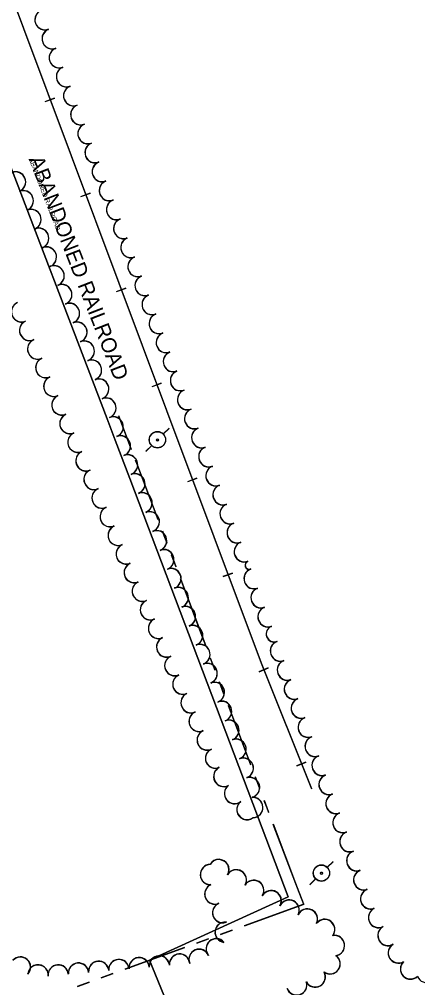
# Model space of a CAD drawing. Extents: x -25029 to 2274964, y -81170 to 687028.
# Drawn here: x 389 to 781, y -67119 to -66164 of the extents above; entities that cross this region are included whole.
import ezdxf

# ---------------------------------------------------------------- set-up
doc = ezdxf.new("R2010")
doc.units = 0
for name, color, linetype in [('DIVISIONS', 7, 'Continuous'), ('DV_X_Corp_Line', 7, 'Continuous'), ('RR', 7, 'Continuous'), ('TRANSPWRLN', 7, 'Continuous'), ('TREES', 7, 'Continuous')]:
    doc.layers.add(name, color=color, linetype=linetype)

msp = doc.modelspace()

# ---------------------------------------------------------------- linework, layer by layer
at = {"layer": 'DIVISIONS'}
for p, q in [((499.42, -66588.4), (486.78, -66555.19)), ((499.44, -66588.12), (486.8, -66554.92)), ((534.47, -66680.78), (530.05, -66669.09)), ((534.51, -66680.5), (530.08, -66668.81)), ((543.31, -66704.17), (538.89, -66692.47)), ((543.35, -66703.89), (538.93, -66692.19)), ((572.88, -66782.22), (569.81, -66774.07)), ((572.83, -66782.51), (569.76, -66774.35)), ((581.64, -66805.91), (577.23, -66794.21)), ((581.69, -66805.62), (577.28, -66793.92)), ((590.45, -66829.3), (586.04, -66817.61)), ((590.5, -66829.01), (586.09, -66817.32)), ((625.75, -66922.86), (621.34, -66911.17)), ((625.82, -66922.57), (621.4, -66910.88)), ((661.17, -67016.38), (639.02, -66957.94)), ((661.25, -67016.08), (639.09, -66957.65)), ((669.01, -67036.86), (610.26, -67058.19)), ((669.09, -67036.56), (610.34, -67057.9)), ((598.51, -67062.45), (586.76, -67066.72)), ((598.59, -67062.16), (586.84, -67066.43)), ((551.51, -67079.52), (492.76, -67100.84)), ((551.59, -67079.24), (492.85, -67100.56)), ((575.01, -67070.98), (563.26, -67075.25)), ((575.09, -67070.69), (563.34, -67074.97)), ((481.02, -67105.11), (469.27, -67109.37)), ((481.11, -67104.84), (469.36, -67109.1)), ((457.52, -67113.64), (445.77, -67117.91)), ((457.61, -67113.37), (445.86, -67117.64))]:
    msp.add_line(p, q, dxfattribs=at)
for points in [[(525.63, -66657.4), (504.64, -66602.11), (503.45, -66598.97)], [(525.66, -66657.12), (504.67, -66601.83), (503.48, -66598.69)], [(569.76, -66774.35), (548.13, -66716.91), (547.73, -66715.86)], [(569.81, -66774.07), (548.17, -66716.63), (547.77, -66715.58)], [(616.98, -66899.19), (604.7, -66866.69), (594.91, -66840.71)], [(616.92, -66899.48), (604.64, -66866.98), (594.85, -66841)], [(634.59, -66946.25), (632.87, -66941.7), (630.17, -66934.56)], [(634.66, -66945.96), (632.94, -66941.41), (630.24, -66934.27)], [(669.01, -67036.86), (662.77, -67020.59), (661.17, -67016.38)], [(669.09, -67036.56), (662.85, -67020.29), (661.25, -67016.08)]]:
    msp.add_lwpolyline(points, dxfattribs=at)
at = {"layer": 'DV_X_Corp_Line'}
for p, q in [((475.24, -66558.08), (352.92, -66237.92)), ((475.24, -66558.08), (352.92, -66237.92)), ((352.92, -66237.92), (475.24, -66558.08)), ((352.92, -66237.92), (475.24, -66558.08)), ((483.18, -66578.86), (475.24, -66558.08)), ((483.18, -66578.86), (475.24, -66558.08)), ((475.24, -66558.08), (483.18, -66578.86)), ((475.24, -66558.08), (483.18, -66578.86)), ((497.66, -66616.76), (483.18, -66578.86)), ((497.66, -66616.76), (483.18, -66578.86)), ((483.18, -66578.86), (497.66, -66616.76)), ((483.18, -66578.86), (497.66, -66616.76)), ((650.16, -67019.7), (497.66, -66616.76)), ((650.16, -67019.7), (497.66, -66616.76)), ((497.66, -66616.76), (650.16, -67019.7)), ((497.66, -66616.76), (650.16, -67019.7)), ((653.73, -67029.12), (650.16, -67019.7)), ((653.73, -67029.12), (650.16, -67019.7)), ((650.16, -67019.7), (653.73, -67029.12)), ((650.16, -67019.7), (653.73, -67029.12)), ((526.18, -67087.41), (653.73, -67029.12)), ((526.18, -67087.41), (653.73, -67029.12)), ((653.73, -67029.12), (526.18, -67087.41)), ((653.73, -67029.12), (526.18, -67087.41)), ((516.99, -67091.6), (526.18, -67087.41)), ((516.99, -67091.6), (526.18, -67087.41)), ((526.18, -67087.41), (516.99, -67091.6)), ((526.18, -67087.41), (516.99, -67091.6)), ((604, -67303.18), (516.99, -67091.6)), ((604, -67303.18), (516.99, -67091.6)), ((516.99, -67091.6), (604, -67303.18)), ((516.99, -67091.6), (604, -67303.18))]:
    msp.add_line(p, q, dxfattribs=at)
at = {"layer": 'RR'}
for p, q in [((414.45, -66244.99), (423.81, -66241.48)), ((414.47, -66245.26), (423.83, -66241.75)), ((449.52, -66338.64), (458.89, -66335.13)), ((449.53, -66338.91), (458.9, -66335.4)), ((484.6, -66432.56), (493.96, -66429.05)), ((484.61, -66432.29), (493.96, -66428.77)), ((519.67, -66526.21), (529.03, -66522.7)), ((519.69, -66525.93), (529.05, -66522.42)), ((554.72, -66619.87), (564.08, -66616.36)), ((554.75, -66619.59), (564.11, -66616.08)), ((589.76, -66713.52), (599.13, -66710.02)), ((589.8, -66713.23), (599.17, -66709.73)), ((624.99, -66807.23), (634.28, -66803.52)), ((625.04, -66806.94), (634.33, -66803.23)), ((662.1, -66900.09), (671.38, -66896.38)), ((662.16, -66899.79), (671.44, -66896.08))]:
    msp.add_line(p, q, dxfattribs=at)
for points in [[(258.02, -65823.08), (345.59, -66046.92), (533.83, -66549.43), (627.02, -66798.41), (676.61, -66922.45)], [(258.09, -65823.33), (345.63, -66047.18), (533.81, -66549.71), (626.97, -66798.7), (676.54, -66922.75)]]:
    msp.add_lwpolyline(points, dxfattribs=at)
at = {"layer": 'TRANSPWRLN'}
for p, q in [((530.58, -66573.17), (536.38, -66567.37)), ((530.6, -66572.89), (536.4, -66567.09)), ((513.58, -66590.17), (519.38, -66584.37)), ((513.6, -66589.89), (519.4, -66584.09)), ((692.08, -67000.38), (697.88, -66994.58)), ((692.15, -67000.08), (697.95, -66994.28)), ((675.08, -67017.38), (680.88, -67011.58)), ((675.16, -67017.08), (680.96, -67011.28))]:
    msp.add_line(p, q, dxfattribs=at)
for centre, radius in [((524.92, -66578.72), 8.01), ((524.95, -66578.43), 8.01), ((524.92, -66578.83), 1), ((524.95, -66578.55), 1), ((686.42, -67005.93), 8.01), ((686.5, -67005.62), 8.01), ((686.42, -67006.04), 1), ((686.5, -67005.74), 1)]:
    msp.add_circle(centre, radius, dxfattribs=at)
at = {"layer": 'TREES'}
for centre, radius, start, end in [((414.16, -66164.38), 10, 110.63934, 290.63934), ((414.19, -66164.65), 10, 110.63234, 290.63234), ((421.21, -66183.1), 10, 110.63934, 290.63934), ((421.23, -66183.37), 10, 110.63234, 290.63234), ((428.26, -66201.82), 10, 110.63934, 290.63934), ((428.28, -66202.09), 10, 110.63234, 290.63234), ((435.31, -66220.53), 10, 110.63934, 290.63934), ((435.33, -66220.8), 10, 110.63234, 290.63234), ((442.36, -66239.25), 10, 110.63934, 290.63934), ((442.38, -66239.52), 10, 110.63234, 290.63234), ((449.41, -66257.96), 10, 110.63934, 290.63934), ((449.42, -66258.24), 10, 110.63234, 290.63234), ((456.46, -66276.68), 10, 110.63934, 290.63934), ((456.47, -66276.96), 10, 110.63234, 290.63234), ((463.51, -66295.4), 10, 110.63934, 290.63934), ((463.52, -66295.67), 10, 110.63234, 290.63234), ((470.56, -66314.11), 10, 110.63934, 290.63934), ((470.57, -66314.39), 10, 110.63234, 290.63234), ((385.14, -66324.31), 10, 292.29684, 112.29684), ((385.14, -66324.58), 10, 292.28984, 112.28984), ((477.61, -66332.83), 10, 110.63934, 290.63934), ((477.61, -66333.11), 10, 110.63234, 290.63234), ((392.73, -66342.81), 10, 292.29684, 112.29684), ((392.73, -66343.08), 10, 292.28984, 112.28984), ((484.66, -66351.55), 10, 110.63934, 290.63934), ((484.66, -66351.83), 10, 110.63234, 290.63234), ((400.32, -66361.32), 10, 292.29684, 112.29684), ((400.32, -66361.59), 10, 292.28984, 112.28984), ((491.71, -66370.26), 10, 110.63934, 290.63934), ((491.71, -66370.54), 10, 110.63234, 290.63234), ((407.91, -66379.82), 10, 292.29684, 112.29684), ((407.9, -66380.09), 10, 292.28984, 112.28984), ((498.74, -66389.26), 10, 110.54844, 290.54844), ((498.75, -66388.98), 10, 110.55544, 290.55544), ((415.49, -66398.6), 10, 292.28984, 112.28984), ((415.49, -66398.33), 10, 292.29684, 112.29684), ((505.74, -66408), 10, 110.42196, 290.42196), ((505.75, -66407.72), 10, 110.42896, 290.42896), ((423.07, -66417.1), 10, 292.28984, 112.28984), ((423.08, -66416.83), 10, 292.29684, 112.29684), ((512.72, -66426.74), 10, 110.42196, 290.42196), ((512.73, -66426.46), 10, 110.42896, 290.42896), ((430.66, -66435.61), 10, 292.28984, 112.28984), ((430.67, -66435.34), 10, 292.29684, 112.29684), ((519.7, -66445.49), 10, 110.42196, 290.42196), ((519.71, -66445.2), 10, 110.42896, 290.42896), ((391.1, -66452.61), 10, 113.34328, 293.34328), ((391.12, -66452.34), 10, 113.35028, 293.35028), ((438.25, -66454.11), 10, 292.28984, 112.28984), ((438.26, -66453.84), 10, 292.29684, 112.29684), ((526.68, -66464.23), 10, 110.42196, 290.42196), ((526.69, -66463.94), 10, 110.42896, 290.42896), ((399.03, -66470.97), 10, 113.34327, 293.34327), ((399.04, -66470.7), 10, 113.35027, 293.35027), ((445.64, -66472.7), 10, 291.12704, 111.12704), ((445.66, -66472.42), 10, 291.13404, 111.13404), ((533.66, -66482.97), 10, 110.42196, 290.42196), ((533.67, -66482.69), 10, 110.42896, 290.42896), ((406.95, -66489.33), 10, 113.34328, 293.34328), ((406.97, -66489.06), 10, 113.35028, 293.35028), ((452.81, -66491.37), 10, 290.85113, 110.85113), ((452.82, -66491.09), 10, 290.85813, 110.85813), ((540.63, -66501.71), 10, 110.42196, 290.42196), ((540.65, -66501.43), 10, 110.42896, 290.42896), ((414.88, -66507.7), 10, 113.34327, 293.34327), ((414.9, -66507.42), 10, 113.35027, 293.35027), ((459.93, -66510.06), 10, 290.85113, 110.85113), ((459.94, -66509.78), 10, 290.85813, 110.85813), ((547.61, -66520.46), 10, 110.42196, 290.42196), ((547.63, -66520.17), 10, 110.42896, 290.42896), ((422.8, -66526.06), 10, 113.34328, 293.34328), ((422.83, -66525.79), 10, 113.35028, 293.35028), ((467.04, -66528.75), 10, 290.85113, 110.85113), ((467.07, -66528.47), 10, 290.85813, 110.85813), ((430.73, -66544.42), 10, 113.34327, 293.34327), ((430.75, -66544.15), 10, 113.35027, 293.35027), ((554.59, -66539.2), 10, 110.42196, 290.42196), ((554.61, -66538.91), 10, 110.42896, 290.42896), ((474.16, -66547.44), 10, 290.85113, 110.85113), ((474.19, -66547.16), 10, 290.85813, 110.85813), ((438.65, -66562.78), 10, 113.34328, 293.34328), ((438.68, -66562.51), 10, 113.35028, 293.35028), ((561.57, -66557.94), 10, 110.42196, 290.42196), ((561.6, -66557.66), 10, 110.42896, 290.42896), ((481.28, -66566.13), 10, 290.85113, 110.85113), ((481.31, -66565.85), 10, 290.85813, 110.85813), ((446.58, -66581.15), 10, 113.34327, 293.34327), ((446.61, -66580.87), 10, 113.35027, 293.35027), ((568.55, -66576.69), 10, 110.42196, 290.42196), ((568.58, -66576.4), 10, 110.42896, 290.42896), ((488.4, -66584.82), 10, 290.85113, 110.85113), ((488.43, -66584.54), 10, 290.85813, 110.85813), ((454.5, -66599.51), 10, 113.34328, 293.34328), ((454.53, -66599.23), 10, 113.35028, 293.35028), ((575.53, -66595.43), 10, 110.42196, 290.42196), ((575.56, -66595.14), 10, 110.42896, 290.42896), ((495.52, -66603.51), 10, 290.85113, 110.85113), ((495.55, -66603.23), 10, 290.85813, 110.85813), ((462.43, -66617.87), 10, 113.34327, 293.34327), ((462.46, -66617.6), 10, 113.35027, 293.35027), ((582.51, -66614.17), 10, 110.42196, 290.42196), ((582.54, -66613.88), 10, 110.42896, 290.42896), ((502.64, -66622.2), 10, 290.85113, 110.85113), ((502.67, -66621.92), 10, 290.85813, 110.85813), ((470.35, -66636.24), 10, 113.34328, 293.34328), ((470.39, -66635.96), 10, 113.35028, 293.35028), ((509.76, -66640.89), 10, 290.85113, 110.85113), ((509.79, -66640.61), 10, 290.85813, 110.85813), ((589.49, -66632.92), 10, 110.42196, 290.42196), ((589.52, -66632.62), 10, 110.42896, 290.42896), ((478.28, -66654.6), 10, 113.34327, 293.34327), ((478.31, -66654.32), 10, 113.35027, 293.35027), ((516.88, -66659.58), 10, 290.85113, 110.85113), ((516.91, -66659.3), 10, 290.85813, 110.85813), ((596.46, -66651.66), 10, 110.42196, 290.42196), ((596.5, -66651.37), 10, 110.42896, 290.42896), ((486.2, -66672.96), 10, 113.34328, 293.34328), ((486.24, -66672.68), 10, 113.35028, 293.35028), ((523.99, -66678.27), 10, 290.85113, 110.85113), ((524.03, -66677.99), 10, 290.85813, 110.85813), ((603.44, -66670.4), 10, 110.42196, 290.42196), ((603.48, -66670.11), 10, 110.42896, 290.42896), ((494.13, -66691.32), 10, 113.34327, 293.34327), ((494.17, -66691.04), 10, 113.35027, 293.35027), ((531.11, -66696.96), 10, 290.85113, 110.85113), ((531.16, -66696.68), 10, 290.85813, 110.85813), ((610.42, -66689.14), 10, 110.42196, 290.42196), ((610.46, -66688.85), 10, 110.42896, 290.42896), ((502.05, -66709.69), 10, 113.34328, 293.34328), ((502.1, -66709.41), 10, 113.35028, 293.35028), ((538.23, -66715.65), 10, 290.85113, 110.85113), ((538.28, -66715.36), 10, 290.85813, 110.85813), ((620.15, -66715.69), 10, 109.97198, 289.97198), ((620.2, -66715.39), 10, 109.97898, 289.97898), ((615.32, -66702.4), 4.14, 109.97198, 289.97198), ((615.37, -66702.11), 4.14, 109.97898, 289.97898), ((509.99, -66728.04), 10, 113.43335, 293.43335), ((510.04, -66727.76), 10, 113.44035, 293.44035), ((545.35, -66734.34), 10, 290.85113, 110.85113), ((545.4, -66734.05), 10, 290.85813, 110.85813), ((626.98, -66734.49), 10, 109.97198, 289.97198), ((627.03, -66734.19), 10, 109.97898, 289.97898), ((517.97, -66746.39), 10, 113.56977, 293.56977), ((518.01, -66746.1), 10, 113.57677, 293.57677), ((552.47, -66753.03), 10, 290.85113, 110.85113), ((552.52, -66752.74), 10, 290.85813, 110.85813), ((633.81, -66753.28), 10, 109.97198, 289.97198), ((633.86, -66752.99), 10, 109.97898, 289.97898), ((525.96, -66764.72), 10, 113.56976, 293.56976), ((526.01, -66764.43), 10, 113.57676, 293.57676), ((559.59, -66771.72), 10, 290.85113, 110.85113), ((559.64, -66771.43), 10, 290.85813, 110.85813), ((639.94, -66770.15), 7.95, 109.97198, 289.97198), ((640, -66769.86), 7.95, 109.97898, 289.97898), ((533.96, -66783.05), 10, 113.56977, 293.56977), ((534.01, -66782.76), 10, 113.57677, 293.57677), ((566.71, -66790.41), 10, 290.85113, 110.85113), ((566.76, -66790.12), 10, 290.85813, 110.85813), ((646.08, -66787.03), 10, 109.97198, 289.97198), ((646.13, -66786.73), 10, 109.97898, 289.97898), ((541.96, -66801.38), 10, 113.56976, 293.56976), ((542.01, -66801.09), 10, 113.57676, 293.57676), ((573.83, -66809.1), 10, 290.85113, 110.85113), ((573.88, -66808.81), 10, 290.85813, 110.85813), ((652.91, -66805.82), 10, 109.97198, 289.97198), ((652.96, -66805.52), 10, 109.97898, 289.97898), ((549.96, -66819.71), 10, 113.56977, 293.56977), ((550.01, -66819.42), 10, 113.57677, 293.57677), ((580.95, -66827.79), 10, 290.85113, 110.85113), ((581, -66827.5), 10, 290.85813, 110.85813), ((659.74, -66824.62), 10, 109.97198, 289.97198), ((659.8, -66824.32), 10, 109.97898, 289.97898), ((557.95, -66838.04), 10, 113.56976, 293.56976), ((558.01, -66837.75), 10, 113.57676, 293.57676), ((588.06, -66846.48), 10, 290.85113, 110.85113), ((588.12, -66846.19), 10, 290.85813, 110.85813), ((666.57, -66843.42), 10, 109.97198, 289.97198), ((666.63, -66843.12), 10, 109.97898, 289.97898), ((565.95, -66856.37), 10, 113.56977, 293.56977), ((566.01, -66856.09), 10, 113.57677, 293.57677), ((595.18, -66865.17), 10, 290.85113, 110.85113), ((595.25, -66864.88), 10, 290.85813, 110.85813), ((673.4, -66862.21), 10, 109.97198, 289.97198), ((673.46, -66861.91), 10, 109.97898, 289.97898), ((573.95, -66874.71), 10, 113.56976, 293.56976), ((574.01, -66874.42), 10, 113.57676, 293.57676), ((602.3, -66883.86), 10, 290.85113, 110.85113), ((602.37, -66883.57), 10, 290.85813, 110.85813), ((680.23, -66881.01), 10, 109.97198, 289.97198), ((680.3, -66880.71), 10, 109.97898, 289.97898), ((581.84, -66892.8), 9.74, 113.56977, 293.56977), ((581.91, -66892.51), 9.74, 113.57677, 293.57677), ((609.42, -66902.55), 10, 290.85113, 110.85113), ((609.49, -66902.26), 10, 290.85813, 110.85813), ((687.06, -66899.81), 10, 109.97198, 289.97198), ((687.13, -66899.51), 10, 109.97898, 289.97898), ((590.21, -66910.67), 10, 116.57741, 296.57741), ((590.28, -66910.38), 10, 116.58441, 296.58441), ((615.61, -66921.54), 10, 285.26149, 105.26149), ((615.68, -66921.25), 10, 285.26849, 105.26849), ((693.89, -66918.61), 10, 109.97198, 289.97198), ((693.96, -66918.3), 10, 109.97898, 289.97898), ((600.81, -66927.52), 10, 127.78911, 307.78911), ((600.88, -66927.23), 10, 127.79611, 307.79611), ((613.11, -66943.29), 10, 128.0812, 308.0812), ((613.18, -66943), 10, 128.0882, 308.0882), ((618.76, -66941.18), 10, 272.95761, 92.95761), ((618.83, -66940.88), 10, 272.96461, 92.96461), ((700.73, -66937.4), 10, 109.97198, 289.97198), ((700.8, -66937.1), 10, 109.97898, 289.97898), ((707.56, -66956.2), 10, 109.97198, 289.97198), ((707.63, -66955.89), 10, 109.97898, 289.97898), ((714.39, -66975), 10, 109.97198, 289.97198), ((714.46, -66974.69), 10, 109.97898, 289.97898), ((721.3, -66993.49), 10, 109.97898, 289.97898), ((585.36, -67002.52), 10, 329.3288, 149.3288), ((585.44, -67002.23), 10, 329.3358, 149.3358), ((721.22, -66993.8), 10, 109.97198, 289.97198), ((577.09, -67007.41), 10, 91.93577, 271.93577), ((577.17, -67007.12), 10, 91.94277, 271.94277), ((602.56, -67012.72), 10, 329.32294, 149.32294), ((602.64, -67012.43), 10, 329.32994, 149.32994), ((728.05, -67012.59), 10, 109.97198, 289.97198), ((728.13, -67012.28), 10, 109.97898, 289.97898), ((619.77, -67022.74), 10, 328.5682, 148.5682), ((581.42, -67026.57), 10, 113.54276, 293.54276), ((581.51, -67026.28), 10, 113.54976, 293.54976), ((619.69, -67023.04), 10, 328.5612, 148.5612), ((734.88, -67031.39), 10, 109.97198, 289.97198), ((734.97, -67031.08), 10, 109.97898, 289.97898), ((636.92, -67033.18), 10, 330.48931, 150.48931), ((637.01, -67032.88), 10, 330.49631, 150.49631), ((589.13, -67045.03), 10, 111.7586, 291.7586), ((589.21, -67044.74), 10, 111.7656, 291.7656), ((654.59, -67042.53), 10, 333.72863, 153.72863), ((654.68, -67042.23), 10, 333.73563, 153.73563), ((672.58, -67051.28), 10, 334.41134, 154.41134), ((672.67, -67050.98), 10, 334.41834, 154.41834), ((742.67, -67049.78), 10, 115.93219, 295.93219), ((742.76, -67049.47), 10, 115.93919, 295.93919), ((591.57, -67064.24), 10, 82.73417, 262.73417), ((591.66, -67063.94), 10, 82.74117, 262.74117), ((689.62, -67061.58), 10, 323.28305, 143.28305), ((689.7, -67061.27), 10, 323.29005, 143.29005), ((752.02, -67067.45), 10, 119.84479, 299.84479), ((752.11, -67067.14), 10, 119.85179, 299.85179), ((699.19, -67077.43), 10, 278.9616, 98.96159), ((699.28, -67077.13), 10, 278.9686, 98.96859), ((582.72, -67080.67), 10, 40.67487, 220.67487), ((582.81, -67080.38), 10, 40.68187, 220.68187), ((762.13, -67084.71), 10, 120.86904, 300.86904), ((762.22, -67084.39), 10, 120.87604, 300.87604), ((389.91, -67098.68), 10, 317.69175, 137.69175), ((390, -67098.42), 10, 317.69875, 137.69875), ((506.95, -67099.02), 10, 5.12009, 185.12009), ((526.78, -67097.51), 10, 5.11309, 185.11309), ((526.87, -67097.23), 10, 5.12009, 185.12009), ((546.7, -67095.73), 10, 5.11309, 185.11309), ((546.79, -67095.45), 10, 5.12009, 185.12009), ((565.9, -67091.02), 10, 22.48986, 202.48986), ((565.99, -67090.73), 10, 22.49686, 202.49686), ((694.89, -67095.41), 10, 234.13325, 54.13325), ((694.98, -67095.11), 10, 234.14025, 54.14025), ((407.26, -67106.37), 10, 354.53876, 174.53876), ((407.35, -67106.1), 10, 354.54576, 174.54576), ((427.17, -67106.43), 10, 5.11309, 185.11309), ((427.27, -67106.15), 10, 5.12009, 185.12009), ((447.09, -67104.64), 10, 5.11309, 185.11309), ((447.19, -67104.37), 10, 5.12009, 185.12009), ((467.01, -67102.86), 10, 5.11309, 185.11309), ((467.11, -67102.58), 10, 5.12009, 185.12009), ((486.93, -67101.08), 10, 5.11309, 185.11309), ((487.03, -67100.8), 10, 5.12009, 185.12009), ((506.86, -67099.3), 10, 5.11309, 185.11309), ((774.17, -67100.51), 10, 133.74554, 313.74554), ((774.26, -67100.2), 10, 133.75254, 313.75254), ((680.27, -67108.34), 10, 208.84615, 28.84615), ((680.36, -67108.04), 10, 208.85315, 28.85315), ((790.31, -67103.87), 10, 202.76477, 22.76477), ((662.01, -67116.29), 10, 198.20664, 18.20664), ((662.11, -67115.99), 10, 198.21364, 18.21364)]:
    msp.add_arc(centre, radius, start, end, dxfattribs=at)

# ---------------------------------------------------------------- texts
at = {"layer": 'RR'}
for height, rotation, p in [(4.68, 291.211, (398.02, -66301.87)), (15, 291.204, (398.03, -66302.13))]:
    msp.add_text('ABANDONED RAILROAD', height=height, rotation=rotation, dxfattribs=at).set_placement(p)

doc.saveas('drawing.dxf')
